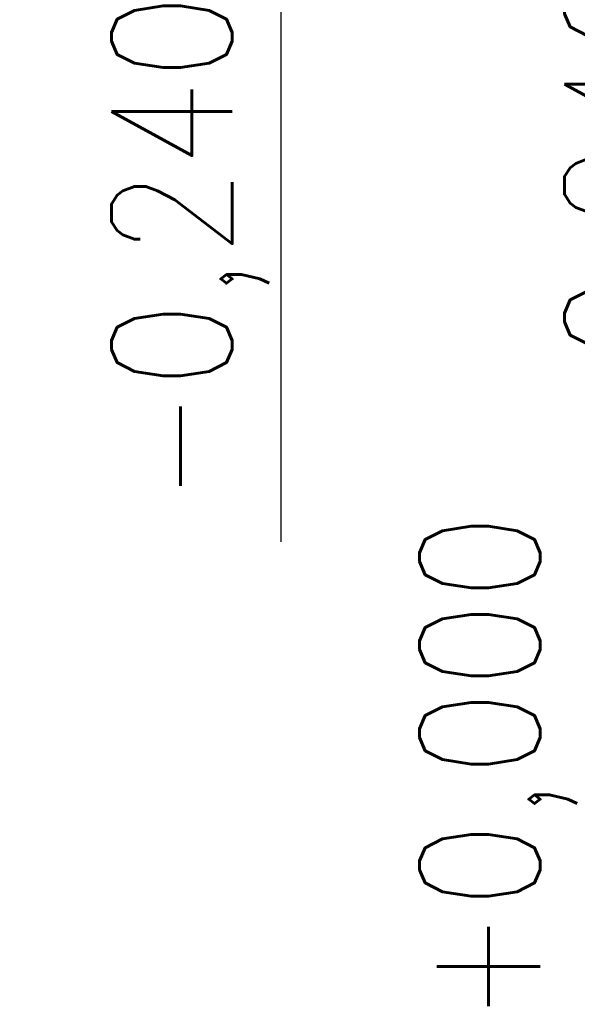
# Model space of a CAD drawing. Header units: millimetres. Extents: x -33711 to 550618, y -222428 to 596511.
# Tile 347 of 656: x 303429 to 304352, y -37826 to -36196. Entities that reach past the tile are written whole.
import ezdxf
from ezdxf.enums import TextEntityAlignment as Align

# ---------------------------------------------------------------- set-up
doc = ezdxf.new("R2010")
doc.units = ezdxf.units.MM
doc.layers.add('IN_KOTY', color=4, linetype='Continuous', lineweight=13)
doc.layers.add('IN_TEXT', color=7, linetype='Continuous')
doc.styles.add('Koty', font='romand.shx', dxfattribs={"width": 0.8})
doc.styles.add('ROMANS', font='romans.shx')
doc.dimstyles.new('IN_100', dxfattribs={"dimtxt": 200, "dimasz": 150, "dimexe": 100, "dimexo": 350, "dimgap": 100, "dimtad": 1, "dimdec": 4, "dimrnd": 5, "dimdsep": 46, "dimtxsty": 'Koty', "dimblk": 'OBLIQUE', "dimcen": 40, "dimdle": 100, "dimclrd": 256, "dimclrt": 7, "dimadec": 0, "dimazin": 0, "dimtfac": 1, "dimtdec": 4, "dimtmove": 1, "dimatfit": 3, "dimldrblk": 'ARCHTICK', "dimfxl": 500, "dimtolj": 1, "dimtzin": 0, "dimlwd": -1, "dimlwe": -1, "dimarcsym": 0})

# ---------------------------------------------------------------- blocks, each defined once
blk = doc.blocks.new('_Oblique')
at = {"color": 0, "linetype": 'ByBlock', "lineweight": -2}
blk.add_line((-0.5, -0.5), (0.5, 0.5), dxfattribs=at)
blk = doc.blocks.new('*D532')
at = {"layer": 'DEFPOINTS', "color": 0, "transparency": 16777216}
for p in [(322965.5, -37414.3), (296310.5, -37833.3), (296310.5, -39138.5)]:
    blk.add_point(p, dxfattribs=at)
at = {"layer": 'IN_KOTY', "color": 0, "transparency": 16777216}
for p, q in [((322965.5, -37764.3), (322965.5, -39238.5)), ((296310.5, -38183.3), (296310.5, -39238.5))]:
    blk.add_line(p, q, dxfattribs=at)
at = {"layer": 'IN_KOTY', "transparency": 16777216}
blk.add_line((323065.5, -39138.5), (296210.5, -39138.5), dxfattribs=at)
at = {"layer": 'IN_KOTY', "transparency": 16777216, "xscale": 150, "yscale": 150, "zscale": 150, "rotation": 180}
blk.add_blockref('_Oblique', (296310.5, -39138.5), dxfattribs=at)
at = {"layer": 'IN_KOTY', "transparency": 16777216, "xscale": 150, "yscale": 150, "zscale": 150}
blk.add_blockref('_Oblique', (322965.5, -39138.5), dxfattribs=at)
at = {"layer": 'IN_KOTY', "color": 7, "transparency": 16777216, "insert": (309638, -38938.5), "char_height": 200, "attachment_point": 5, "style": 'Koty'}
blk.add_mtext('\\A1;26655', dxfattribs=at)
blk = doc.blocks.new('_ArchTick')
at = {"color": 0, "linetype": 'ByBlock', "lineweight": 13, "const_width": 0.15}
blk.add_lwpolyline([(-0.5, -0.5), (0.5, 0.5)], dxfattribs=at)

msp = doc.modelspace()

# ---------------------------------------------------------------- linework, layer by layer
at = {"layer": 'IN_TEXT'}
msp.add_lwpolyline([(303861.72979, -37060.4199), (303861.72979, -36082.03931), (304334.96569, -36082.03931), (304120.33815, -35986.29321), (304334.96569, -36082.03931), (304120.33815, -36177.78541)], dxfattribs=at)

# ---------------------------------------------------------------- texts
at = {"layer": 'IN_TEXT', "style": 'ROMANS', "width": 0.85}
for s, p in [('-0,240', (304461.1692, -36528.5558)), ('-0,240', (303711.1692, -36574.03983)), ('+0,000', (304221.1692, -37435.23664))]:
    msp.add_text(s, height=200, rotation=90, dxfattribs=at).set_placement(p, align=Align.MIDDLE)

# ---------------------------------------------------------------- dimensions: what is measured, and where the dimension line sits
at = {"layer": 'IN_KOTY'}
dim = msp.add_linear_dim(base=(296310.47666, -39138.53916), p1=(322965.47557, -37414.26664), p2=(296310.47666, -37833.33306), dimstyle='IN_100', dxfattribs=at)
dim.commit()
dim.dimension.update_dxf_attribs({"geometry": '*D532', "text_midpoint": (309637.97612, -38938.53916)})

doc.saveas('drawing.dxf')
